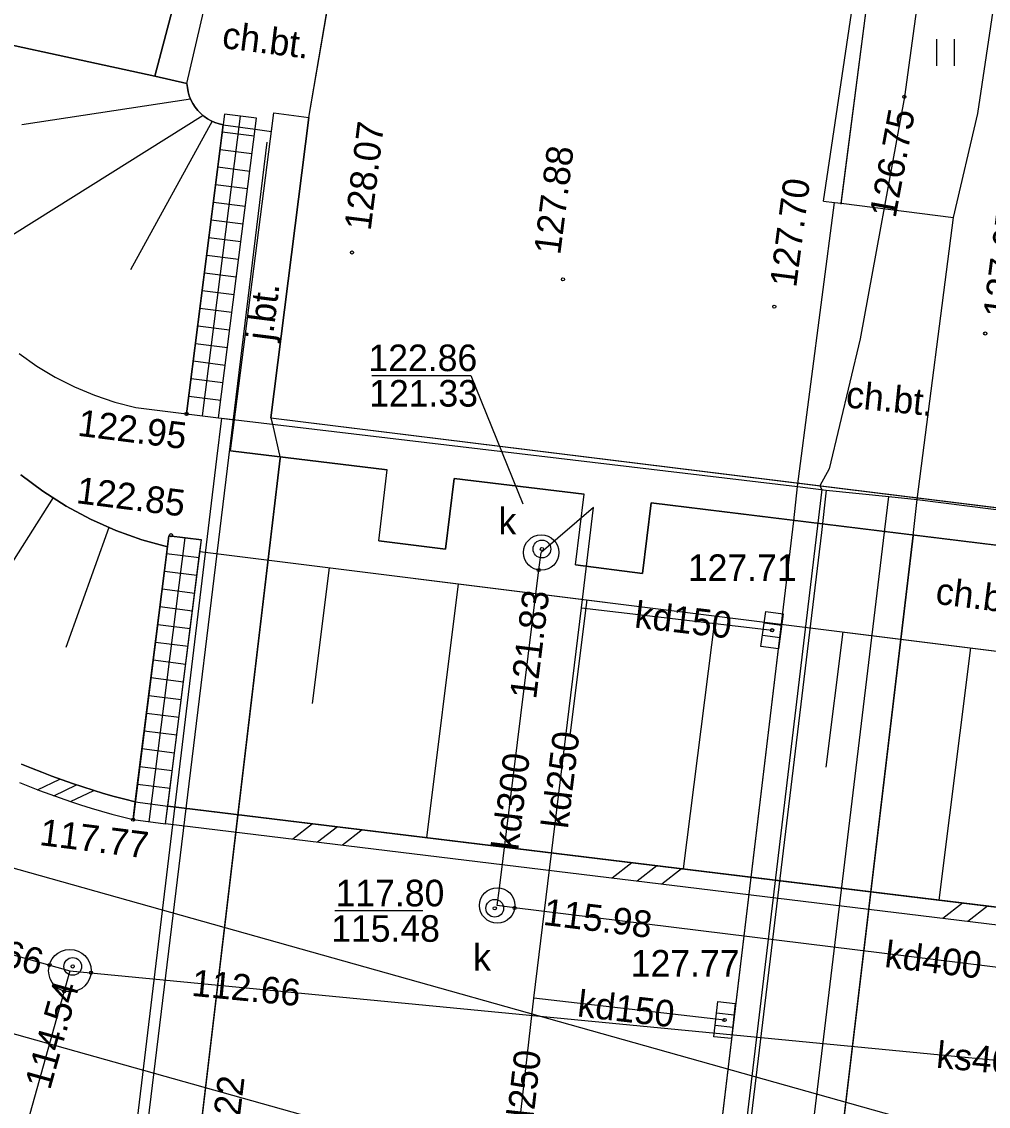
# Model space of a CAD drawing. Extents: x 6424617 to 6425697, y 5665845 to 5667190.
# Drawn here: x 6425215.73 to 6425242.99, y 5665963.78 to 5665994.36 of the extents above; entities that cross this region are included whole.
import ezdxf

# ---------------------------------------------------------------- set-up
doc = ezdxf.new("R2010")
doc.units = 0
for name, color, linetype in [('Warstwa 1', 7, 'Continuous'), ('Warstwa 10', 7, 'Continuous'), ('Warstwa 12', 7, 'Continuous'), ('Warstwa 13', 7, 'Continuous'), ('Warstwa 14', 7, 'Continuous'), ('Warstwa 15', 7, 'Continuous'), ('Warstwa 16', 7, 'Continuous'), ('Warstwa 20', 7, 'Continuous'), ('Warstwa 21', 7, 'Continuous'), ('Warstwa 25', 7, 'Continuous'), ('Warstwa 4', 7, 'Continuous'), ('Warstwa 47', 7, 'Continuous'), ('Warstwa 5', 7, 'Continuous'), ('Warstwa 6', 7, 'Continuous'), ('Warstwa 61', 7, 'Continuous'), ('Warstwa 7', 7, 'Continuous'), ('Warstwa 8', 7, 'Continuous'), ('Warstwa 9', 7, 'Continuous')]:
    doc.layers.add(name, color=color, linetype=linetype)

msp = doc.modelspace()

# ---------------------------------------------------------------- linework, layer by layer
at = {"layer": 'Warstwa 1'}
msp.add_lwpolyline([(6425222.84, 5665991.79), (6425223.83, 5665991.66), (6425222.76, 5665983.19), (6425255.87, 5665979.09), (6425256.78, 5665986.33), (6425257.78, 5665986.21), (6425256.73, 5665977.92), (6425252.33, 5665978.45), (6425252.08, 5665976.48), (6425250.19, 5665976.7), (6425250.44, 5665978.69), (6425246.77, 5665979.15), (6425246.52, 5665977.16), (6425244.63, 5665977.39), (6425244.88, 5665979.39), (6425233.48, 5665980.79), (6425233.24, 5665978.8), (6425231.35, 5665979.04), (6425231.59, 5665981.04), (6425227.93, 5665981.48), (6425227.68, 5665979.49), (6425225.8, 5665979.72), (6425226.04, 5665981.72), (6425221.62, 5665982.26)], close=True, dxfattribs=at)
at = {"layer": 'Warstwa 10'}
for p, q in [((6425216.179, 5665972.704), (6425216.803, 5665973.005)), ((6425216.638, 5665972.533), (6425217.278, 5665972.84)), ((6425217.112, 5665972.368), (6425217.768, 5665972.683)), ((6425223.93, 5665971.743), (6425223.373, 5665971.307)), ((6425224.632, 5665971.657), (6425224.075, 5665971.222)), ((6425225.333, 5665971.572), (6425224.777, 5665971.136)), ((6425232.936, 5665970.645), (6425232.379, 5665970.209)), ((6425233.638, 5665970.56), (6425233.081, 5665970.124)), ((6425234.34, 5665970.474), (6425233.783, 5665970.038)), ((6425242.26, 5665969.509), (6425241.703, 5665969.073)), ((6425242.962, 5665969.424), (6425242.405, 5665968.988))]:
    msp.add_line(p, q, dxfattribs=at)
msp.add_lwpolyline([(6425215.668, 5665972.908), (6425215.952, 5665972.793), (6425216.237, 5665972.681), (6425216.524, 5665972.574), (6425216.813, 5665972.471), (6425217.103, 5665972.371), (6425217.394, 5665972.276), (6425217.687, 5665972.184), (6425217.981, 5665972.097), (6425218.276, 5665972.014), (6425218.572, 5665971.935), (6425218.87, 5665971.86), (6425218.933, 5665972.36), (6425218.635, 5665972.436), (6425218.338, 5665972.516), (6425218.042, 5665972.6), (6425217.748, 5665972.689), (6425217.455, 5665972.782), (6425217.163, 5665972.879), (6425216.873, 5665972.98), (6425216.584, 5665973.085), (6425216.296, 5665973.194), (6425216.011, 5665973.308), (6425215.726, 5665973.426)], dxfattribs=at)
msp.add_lwpolyline([(6425219.851, 5665972.24), (6425256.192, 5665967.811), (6425256.129, 5665967.315), (6425219.788, 5665971.744)], close=True, dxfattribs=at)
at = {"layer": 'Warstwa 12'}
for points in [[(6425251.757, 5666065.333), (6425249.94, 5666055.68), (6425248.02, 5666044.07), (6425245.41, 5666026.18), (6425242.56, 5666006.4), (6425240.62, 5665992.24), (6425239.37, 5665985.42), (6425238.5, 5665981.75), (6425238.236, 5665981.274), (6425238.29, 5665981.17), (6425235.29, 5665956.04), (6425231.712, 5665920.518)], [(6425226.14, 5665929.45), (6425227.04, 5665938.15), (6425227.89, 5665946.23), (6425229.18, 5665958.07), (6425230.17, 5665966.83), (6425231.52, 5665977.83), (6425231.85, 5665980.66), (6425230.38, 5665979.39)], [(6425229.14, 5665969.44), (6425229.2, 5665969.93), (6425230.31, 5665978.9), (6425230.38, 5665979.39)], [(6425231.52, 5665977.83), (6425236.89, 5665977.2)], [(6425192.45, 5665974.55), (6425217.09, 5665967.6)], [(6425247.95, 5665967.11), (6425247.45, 5665967.17), (6425229.63, 5665969.37), (6425229.14, 5665969.44)], [(6425217.09, 5665967.6), (6425215.09, 5665960.47), (6425214.467, 5665958.424)], [(6425217.09, 5665967.6), (6425267.96, 5665962.69), (6425269.78, 5665962.199)], [(6425235.55, 5665966.21), (6425230.17, 5665966.83)]]:
    msp.add_lwpolyline(points, dxfattribs=at)
at = {"layer": 'Warstwa 14'}
msp.add_line((6425227.043, 5665969.29), (6425224.557, 5665969.29), dxfattribs=at)
msp.add_lwpolyline([(6425225.608, 5665984.38), (6425228.395, 5665984.38), (6425229.859, 5665980.767)], dxfattribs=at)
for centre in [(6425240.62, 5665992.24), (6425230.4, 5665979.49), (6425230.31, 5665978.9), (6425236.89, 5665977.2), (6425229.07, 5665969.36), (6425229.63, 5665969.37), (6425216.513, 5665967.763), (6425217.17, 5665967.72), (6425217.687, 5665967.542), (6425216.928, 5665967.022), (6425235.55, 5665966.21)]:
    msp.add_circle(centre, 0.045, dxfattribs=at)
at = {"layer": 'Warstwa 16'}
for points in [[(6425214.875, 5665924.293), (6425216.57, 5665941.45), (6425218.76, 5665961.47), (6425221.23, 5665982.03), (6425221.378, 5665983.178), (6425237.61, 5665981.25), (6425238.41, 5665981.15), (6425238.28, 5665979.96), (6425235.78, 5665959.19), (6425235.53, 5665956.95), (6425235.86, 5665956.31), (6425235.8, 5665955.81), (6425235.35, 5665955.26), (6425233.63, 5665939.39), (6425231.752, 5665920.509)], [(6425233.556, 5665920.105), (6425235.46, 5665939.14), (6425237.55, 5665959.09), (6425240.03, 5665979.73), (6425240.18, 5665980.97), (6425240.98, 5665980.89), (6425257.234, 5665978.824), (6425257.08, 5665977.61), (6425254.67, 5665956.93), (6425252.51, 5665937.36), (6425250.58, 5665917.74), (6425250.453, 5665916.316)]]:
    msp.add_lwpolyline(points, dxfattribs=at)
for centre, radius in [((6425230.38, 5665979.39), 0.5), ((6425229.14, 5665969.44), 0.5), ((6425217.09, 5665967.6), 0.6)]:
    msp.add_circle(centre, radius, dxfattribs=at)
at = {"layer": 'Warstwa 20'}
msp.add_line((6425220.758, 5665979.418), (6425257.043, 5665974.88), dxfattribs=at)
for points in [[(6425219.483, 5665992.823), (6425224.359, 5666011.311), (6425224.664, 5666013.286), (6425232.731, 5666065.562)], [(6425220.39, 5665992.62), (6425220.402, 5665992.501), (6425220.424, 5665992.383), (6425220.458, 5665992.269), (6425220.503, 5665992.157), (6425220.558, 5665992.051), (6425220.623, 5665991.951), (6425220.697, 5665991.857), (6425220.78, 5665991.77), (6425220.871, 5665991.692), (6425220.969, 5665991.623), (6425221.072, 5665991.563), (6425221.181, 5665991.514), (6425221.295, 5665991.475), (6425221.411, 5665991.447)], [(6425215.708, 5665981.586), (6425216.332, 5665981.119), (6425216.989, 5665980.7), (6425217.675, 5665980.331), (6425218.386, 5665980.013), (6425219.119, 5665979.749), (6425219.842, 5665979.548)]]:
    msp.add_lwpolyline(points, dxfattribs=at)
at = {"layer": 'Warstwa 21'}
msp.add_line((6425219.851, 5665972.24), (6425256.192, 5665967.811), dxfattribs=at)
for points in [[(6425215.659, 5665984.999), (6425216.156, 5665984.648), (6425216.678, 5665984.334), (6425217.221, 5665984.059), (6425217.783, 5665983.824), (6425218.36, 5665983.632), (6425218.951, 5665983.481), (6425220.38, 5665983.3)], [(6425218.933, 5665972.36), (6425218.635, 5665972.436), (6425218.338, 5665972.516), (6425218.042, 5665972.6), (6425217.748, 5665972.689), (6425217.455, 5665972.782), (6425217.163, 5665972.879), (6425216.873, 5665972.98), (6425216.584, 5665973.085), (6425216.296, 5665973.194), (6425216.011, 5665973.308), (6425215.726, 5665973.426)]]:
    msp.add_lwpolyline(points, dxfattribs=at)
at = {"layer": 'Warstwa 25'}
for centre in [(6425225.046, 5665987.851), (6425230.994, 5665987.093), (6425236.952, 5665986.325), (6425242.9, 5665985.567), (6425220.38, 5665983.3), (6425219.94, 5665979.88), (6425218.87, 5665971.86)]:
    msp.add_circle(centre, 0.045, dxfattribs=at)
at = {"layer": 'Warstwa 4'}
for p, q in [((6425236.665, 5665977.407), (6425237.161, 5665977.34)), ((6425236.619, 5665977.06), (6425237.115, 5665976.993)), ((6425235.321, 5665966.411), (6425235.818, 5665966.357)), ((6425235.282, 5665966.063), (6425235.779, 5665966.009))]:
    msp.add_line(p, q, dxfattribs=at)
for points in [[(6425236.576, 5665976.738), (6425236.709, 5665977.729), (6425237.204, 5665977.662), (6425237.071, 5665976.671)], [(6425235.247, 5665965.74), (6425235.356, 5665966.734), (6425235.853, 5665966.68), (6425235.744, 5665965.686)]]:
    msp.add_lwpolyline(points, close=True, dxfattribs=at)
for centre in [(6425230.4, 5665979.49), (6425229.07, 5665969.36), (6425217.17, 5665967.72)]:
    msp.add_circle(centre, 0.25, dxfattribs=at)
at = {"layer": 'Warstwa 47'}
for points in [[(6425232.731, 5666065.562), (6425224.664, 5666013.286), (6425224.359, 5666011.311), (6425219.483, 5665992.823)], [(6425222.64, 5665990.96), (6425219.08, 5665961.66), (6425216.89, 5665941.78), (6425215.152, 5665924.231)]]:
    msp.add_lwpolyline(points, dxfattribs=at)
at = {"layer": 'Warstwa 5'}
for p, q in [((6425242.692, 5665991.773), (6425253.592, 5666064.75)), ((6425238.837, 5665989.237), (6425239.555, 5665994.751)), ((6425241.532, 5665993.114), (6425241.532, 5665993.864)), ((6425242.032, 5665993.114), (6425242.032, 5665993.864)), ((6425242.009, 5665988.835), (6425242.692, 5665991.773)), ((6425238.837, 5665989.237), (6425242.009, 5665988.835))]:
    msp.add_line(p, q, dxfattribs=at)
at = {"layer": 'Warstwa 6'}
for points in [[(6425238.834, 5665989.212), (6425239.555, 5665994.751), (6425240.468, 5665995.455), (6425240.582, 5665996.253), (6425239.774, 5665996.367), (6425243.436, 5666022.48), (6425244.35, 5666023.194), (6425244.454, 5666023.992), (6425243.646, 5666024.097), (6425247.647, 5666050.163), (6425248.61, 5666050.876), (6425248.715, 5666051.684), (6425247.907, 5666051.789), (6425250.217, 5666065.351)], [(6425223.83, 5665991.66), (6425225.55, 5666001.76)], [(6425240.98, 5665980.89), (6425242.001, 5665988.836)], [(6425223.02, 5665982.05), (6425220.52, 5665960.98), (6425218.34, 5665940.87), (6425216.656, 5665923.894)], [(6425230.973, 5665920.684), (6425232.84, 5665939.39), (6425234.99, 5665959.31), (6425237.5, 5665980.28)], [(6425240.87, 5665979.87), (6425238.38, 5665958.93), (6425236.23, 5665939.02), (6425234.345, 5665919.928)]]:
    msp.add_lwpolyline(points, dxfattribs=at)
at = {"layer": 'Warstwa 61'}
for p, q in [((6425220.829, 5665983.243), (6425221.901, 5665991.697)), ((6425219.329, 5665971.802), (6425220.341, 5665979.808))]:
    msp.add_line(p, q, dxfattribs=at)
at = {"layer": 'Warstwa 7'}
for p, q in [((6425221.388, 5665991.257), (6425222.287, 5665991.143)), ((6425221.325, 5665990.759), (6425222.224, 5665990.645)), ((6425221.262, 5665990.262), (6425222.161, 5665990.148)), ((6425221.199, 5665989.765), (6425222.098, 5665989.651)), ((6425221.136, 5665989.267), (6425222.035, 5665989.154)), ((6425221.073, 5665988.77), (6425221.972, 5665988.656)), ((6425221.01, 5665988.273), (6425221.909, 5665988.159)), ((6425220.947, 5665987.776), (6425221.846, 5665987.662)), ((6425220.884, 5665987.278), (6425221.783, 5665987.164)), ((6425220.821, 5665986.781), (6425221.72, 5665986.667)), ((6425220.758, 5665986.284), (6425221.657, 5665986.17)), ((6425220.695, 5665985.786), (6425221.594, 5665985.673)), ((6425220.632, 5665985.289), (6425221.531, 5665985.175)), ((6425220.569, 5665984.792), (6425221.468, 5665984.678)), ((6425220.506, 5665984.295), (6425221.405, 5665984.181)), ((6425220.443, 5665983.797), (6425221.342, 5665983.683)), ((6425219.819, 5665979.366), (6425220.737, 5665979.25)), ((6425219.755, 5665978.865), (6425220.673, 5665978.749)), ((6425219.692, 5665978.365), (6425220.61, 5665978.249)), ((6425219.629, 5665977.865), (6425220.547, 5665977.748)), ((6425219.566, 5665977.364), (6425220.484, 5665977.248)), ((6425219.503, 5665976.864), (6425220.421, 5665976.748)), ((6425219.439, 5665976.363), (6425220.357, 5665976.247)), ((6425219.376, 5665975.863), (6425220.294, 5665975.747)), ((6425219.313, 5665975.363), (6425220.231, 5665975.247)), ((6425219.249, 5665974.862), (6425220.167, 5665974.746)), ((6425219.186, 5665974.362), (6425220.104, 5665974.246)), ((6425219.123, 5665973.862), (6425220.041, 5665973.745)), ((6425219.06, 5665973.361), (6425219.978, 5665973.245)), ((6425218.997, 5665972.861), (6425219.915, 5665972.745)), ((6425218.933, 5665972.36), (6425219.851, 5665972.244))]:
    msp.add_line(p, q, dxfattribs=at)
for points in [[(6425222.35, 5665991.64), (6425221.45, 5665991.754), (6425220.38, 5665983.3), (6425221.28, 5665983.186)], [(6425220.8, 5665979.75), (6425219.882, 5665979.866), (6425218.87, 5665971.86), (6425219.788, 5665971.744)]]:
    msp.add_lwpolyline(points, close=True, dxfattribs=at)
at = {"layer": 'Warstwa 8'}
for p, q in [((6425238.336, 5665989.301), (6425249.644, 5666065.358)), ((6425242.692, 5665991.773), (6425253.592, 5666064.75)), ((6425223.83, 5665991.66), (6425225.55, 5666001.76)), ((6425221.62, 5665982.26), (6425222.84, 5665991.79)), ((6425222.76, 5665983.19), (6425223.83, 5665991.66)), ((6425222.76, 5665983.19), (6425223.83, 5665991.66)), ((6425222.84, 5665991.79), (6425223.83, 5665991.66)), ((6425242.009, 5665988.835), (6425242.692, 5665991.773)), ((6425237.61, 5665981.25), (6425238.653, 5665989.261)), ((6425238.336, 5665989.301), (6425238.653, 5665989.261)), ((6425240.98, 5665980.89), (6425242.009, 5665988.835)), ((6425222.76, 5665983.19), (6425255.87, 5665979.09)), ((6425222.76, 5665983.19), (6425222.801, 5665983.009)), ((6425222.801, 5665983.009), (6425223.02, 5665982.05)), ((6425221.62, 5665982.26), (6425226.04, 5665981.72)), ((6425220.52, 5665960.98), (6425223.02, 5665982.05)), ((6425225.8, 5665979.72), (6425226.04, 5665981.72)), ((6425227.68, 5665979.49), (6425227.93, 5665981.48)), ((6425227.93, 5665981.48), (6425231.59, 5665981.04)), ((6425237.5, 5665980.28), (6425237.61, 5665981.25)), ((6425231.35, 5665979.04), (6425231.59, 5665981.04)), ((6425240.87, 5665979.87), (6425240.98, 5665980.89)), ((6425233.24, 5665978.8), (6425233.48, 5665980.79)), ((6425233.48, 5665980.79), (6425244.88, 5665979.39)), ((6425234.99, 5665959.31), (6425237.5, 5665980.28)), ((6425225.8, 5665979.72), (6425227.68, 5665979.49)), ((6425238.38, 5665958.93), (6425240.87, 5665979.87)), ((6425231.35, 5665979.04), (6425233.24, 5665978.8)), ((6425206.422, 5665973.042), (6425269.632, 5665955.285)), ((6425191.19, 5665972.647), (6425272.176, 5665949.927))]:
    msp.add_line(p, q, dxfattribs=at)
at = {"layer": 'Warstwa 9'}
for p, q in [((6425223.83, 5665991.66), (6425225.55, 5666001.76)), ((6425220.39, 5665992.62), (6425221.07, 5665995.58)), ((6425219.483, 5665992.823), (6425220.39, 5665992.62)), ((6425220.39, 5665992.62), (6425220.402, 5665992.501)), ((6425220.402, 5665992.501), (6425220.424, 5665992.383)), ((6425220.424, 5665992.383), (6425220.458, 5665992.269)), ((6425220.458, 5665992.269), (6425220.503, 5665992.157)), ((6425220.495, 5665992.178), (6425215.735, 5665991.453)), ((6425220.503, 5665992.157), (6425220.558, 5665992.051)), ((6425220.558, 5665992.051), (6425220.623, 5665991.951)), ((6425220.623, 5665991.951), (6425220.697, 5665991.857)), ((6425220.85, 5665991.71), (6425213.652, 5665987.201)), ((6425220.697, 5665991.857), (6425220.78, 5665991.77)), ((6425220.78, 5665991.77), (6425220.871, 5665991.692)), ((6425220.871, 5665991.692), (6425220.969, 5665991.623)), ((6425220.969, 5665991.623), (6425221.072, 5665991.563)), ((6425222.772, 5665991.261), (6425222.84, 5665991.79)), ((6425222.84, 5665991.79), (6425223.83, 5665991.66)), ((6425221.103, 5665991.549), (6425218.796, 5665987.366)), ((6425221.072, 5665991.563), (6425221.181, 5665991.514)), ((6425221.181, 5665991.514), (6425221.295, 5665991.475)), ((6425221.295, 5665991.475), (6425221.411, 5665991.447)), ((6425221.411, 5665991.447), (6425222.311, 5665991.331)), ((6425222.311, 5665991.331), (6425222.772, 5665991.261)), ((6425237.61, 5665981.25), (6425238.653, 5665989.261)), ((6425238.653, 5665989.261), (6425238.837, 5665989.237)), ((6425238.837, 5665989.237), (6425242.001, 5665988.836)), ((6425240.98, 5665980.89), (6425242.001, 5665988.836)), ((6425215.659, 5665984.999), (6425216.156, 5665984.648)), ((6425216.156, 5665984.648), (6425216.678, 5665984.334)), ((6425216.678, 5665984.334), (6425217.221, 5665984.059)), ((6425217.221, 5665984.059), (6425217.783, 5665983.824)), ((6425217.783, 5665983.824), (6425218.36, 5665983.632)), ((6425218.36, 5665983.632), (6425218.951, 5665983.481)), ((6425218.951, 5665983.481), (6425220.38, 5665983.3)), ((6425220.38, 5665983.3), (6425221.28, 5665983.186)), ((6425221.28, 5665983.186), (6425221.732, 5665983.132)), ((6425221.62, 5665982.26), (6425221.732, 5665983.132)), ((6425221.62, 5665982.26), (6425226.04, 5665981.72)), ((6425215.708, 5665981.586), (6425216.332, 5665981.119)), ((6425225.8, 5665979.72), (6425226.04, 5665981.72)), ((6425227.68, 5665979.49), (6425227.93, 5665981.48)), ((6425227.93, 5665981.48), (6425231.59, 5665981.04)), ((6425237.61, 5665981.25), (6425238.41, 5665981.15)), ((6425216.615, 5665980.938), (6425212.801, 5665974.933)), ((6425216.332, 5665981.119), (6425216.989, 5665980.7)), ((6425231.35, 5665979.04), (6425231.59, 5665981.04)), ((6425238.41, 5665981.15), (6425240.18, 5665980.97)), ((6425240.18, 5665980.97), (6425240.98, 5665980.89)), ((6425216.989, 5665980.7), (6425217.675, 5665980.331)), ((6425233.24, 5665978.8), (6425233.48, 5665980.79)), ((6425233.48, 5665980.79), (6425244.88, 5665979.39)), ((6425217.675, 5665980.331), (6425218.386, 5665980.013)), ((6425218.192, 5665980.1), (6425216.974, 5665976.714)), ((6425218.386, 5665980.013), (6425219.119, 5665979.749)), ((6425219.119, 5665979.749), (6425219.842, 5665979.548)), ((6425219.842, 5665979.548), (6425219.882, 5665979.866)), ((6425219.882, 5665979.866), (6425220.8, 5665979.75)), ((6425220.758, 5665979.418), (6425220.8, 5665979.75)), ((6425225.8, 5665979.72), (6425227.68, 5665979.49)), ((6425220.758, 5665979.418), (6425257.043, 5665974.88)), ((6425231.35, 5665979.04), (6425233.24, 5665978.8)), ((6425224.403, 5665978.962), (6425223.924, 5665975.13)), ((6425228.039, 5665978.507), (6425227.144, 5665971.351)), ((6425231.664, 5665978.054), (6425231.186, 5665974.233)), ((6425235.28, 5665977.602), (6425234.387, 5665970.468)), ((6425238.886, 5665977.151), (6425238.409, 5665973.34)), ((6425242.482, 5665976.701), (6425241.592, 5665969.59))]:
    msp.add_line(p, q, dxfattribs=at)
for points in [[(6425203.905, 5665997.065), (6425205.262, 5665996.695), (6425205.746, 5665996.563), (6425212.81, 5665994.27), (6425219.483, 5665992.823), (6425224.359, 5666011.311), (6425224.664, 5666013.286), (6425232.731, 5666065.562), (6425217.263, 5666065.748), (6425213.633, 5666043.855), (6425209.646, 5666017.528), (6425208.952, 5666013.449), (6425207.808, 5666009.369)], [(6425257.043, 5665974.88), (6425256.192, 5665967.811), (6425219.851, 5665972.24), (6425220.758, 5665979.418)]]:
    msp.add_lwpolyline(points, close=True, dxfattribs=at)
for points in [[(6425215.659, 5665984.999), (6425216.156, 5665984.648), (6425216.678, 5665984.334), (6425217.221, 5665984.059), (6425217.783, 5665983.824), (6425218.36, 5665983.632), (6425218.951, 5665983.481), (6425220.38, 5665983.3), (6425221.411, 5665991.447), (6425221.295, 5665991.475), (6425221.181, 5665991.514), (6425221.072, 5665991.563), (6425220.969, 5665991.623), (6425220.871, 5665991.692), (6425220.78, 5665991.77), (6425220.697, 5665991.857), (6425220.623, 5665991.951), (6425220.558, 5665992.051), (6425220.503, 5665992.157), (6425220.458, 5665992.269), (6425220.424, 5665992.383), (6425220.402, 5665992.501), (6425220.39, 5665992.62), (6425219.483, 5665992.823), (6425212.81, 5665994.27)], [(6425215.726, 5665973.426), (6425216.011, 5665973.308), (6425216.296, 5665973.194), (6425216.584, 5665973.085), (6425216.873, 5665972.98), (6425217.163, 5665972.879), (6425217.455, 5665972.782), (6425217.748, 5665972.689), (6425218.042, 5665972.6), (6425218.338, 5665972.516), (6425218.635, 5665972.436), (6425218.933, 5665972.36), (6425219.842, 5665979.548), (6425219.119, 5665979.749), (6425218.386, 5665980.013), (6425217.675, 5665980.331), (6425216.989, 5665980.7), (6425216.332, 5665981.119), (6425215.708, 5665981.586)]]:
    msp.add_lwpolyline(points, dxfattribs=at)

# ---------------------------------------------------------------- texts
at = {"layer": 'Warstwa 13'}
for s, rotation, p in [('kd150', 353.3087, (6425232.988, 5665977.28)), ('kd250', 83.0044, (6425231.131, 5665971.585)), ('kd300', 82.9471, (6425229.729, 5665970.976)), ('kd400', 352.9649, (6425240.039, 5665967.707)), ('kd150', 353.4233, (6425231.376, 5665966.313)), ('ks400', 354.489, (6425241.499, 5665964.868)), ('kd250', 83.5544, (6425230.07, 5665962.603))]:
    msp.add_text(s, height=0.75, rotation=rotation, dxfattribs=at).set_placement(p)
at = {"layer": 'Warstwa 14'}
for s, rotation, p in [('126.75', 79.6125, (6425240.37, 5665988.798)), ('121.83', 82.9471, (6425230.234, 5665975.235)), ('115.98', 352.9649, (6425230.411, 5665968.896)), ('112.66', 344.2502, (6425213.256, 5665968.292)), ('112.66', 354.489, (6425220.499, 5665966.894)), ('114.54', 74.3298, (6425216.53, 5665964.214))]:
    msp.add_text(s, height=0.75, rotation=rotation, dxfattribs=at).set_placement(p)
for s, p in [('121.33', (6425225.529, 5665983.505)), ('115.48', (6425224.457, 5665968.415))]:
    msp.add_text(s, height=0.75, dxfattribs=at).set_placement(p)
at = {"layer": 'Warstwa 15'}
for s, p in [('122.86', (6425225.508, 5665984.505)), ('127.71', (6425234.514, 5665978.588)), ('117.80', (6425224.581, 5665969.415)), ('127.77', (6425232.905, 5665967.433))]:
    msp.add_text(s, height=0.75, dxfattribs=at).set_placement(p)
at = {"layer": 'Warstwa 25'}
for s, rotation, p in [('128.07', 82.7981, (6425225.569, 5665988.445)), ('127.88', 82.7981, (6425230.915, 5665987.765)), ('127.70', 82.5804, (6425237.568, 5665986.844)), ('127.65', 82.6721, (6425243.58, 5665985.976)), ('122.95', 352.7816, (6425217.285, 5665982.687)), ('122.85', 352.7816, (6425217.245, 5665980.787)), ('117.77', 352.793, (6425216.209, 5665971.146)), ('128.22', 83.2336, (6425221.657, 5665961.543))]:
    msp.add_text(s, height=0.75, rotation=rotation, dxfattribs=at).set_placement(p)
at = {"layer": 'Warstwa 5'}
for p in [(6425229.177, 5665979.9), (6425228.458, 5665967.605)]:
    msp.add_text('k', height=0.75, dxfattribs=at).set_placement(p)
at = {"layer": 'Warstwa 8'}
msp.add_text('j.bt.', height=0.75, rotation=82.7981, dxfattribs=at).set_placement((6425222.802, 5665985.34))
at = {"layer": 'Warstwa 9'}
for rotation, p in [(352.8331, (6425221.357, 5665993.619)), (354.191, (6425238.951, 5665983.484)), (352.8732, (6425241.475, 5665977.948))]:
    msp.add_text('ch.bt.', height=0.75, rotation=rotation, dxfattribs=at).set_placement(p)

doc.saveas('drawing.dxf')
